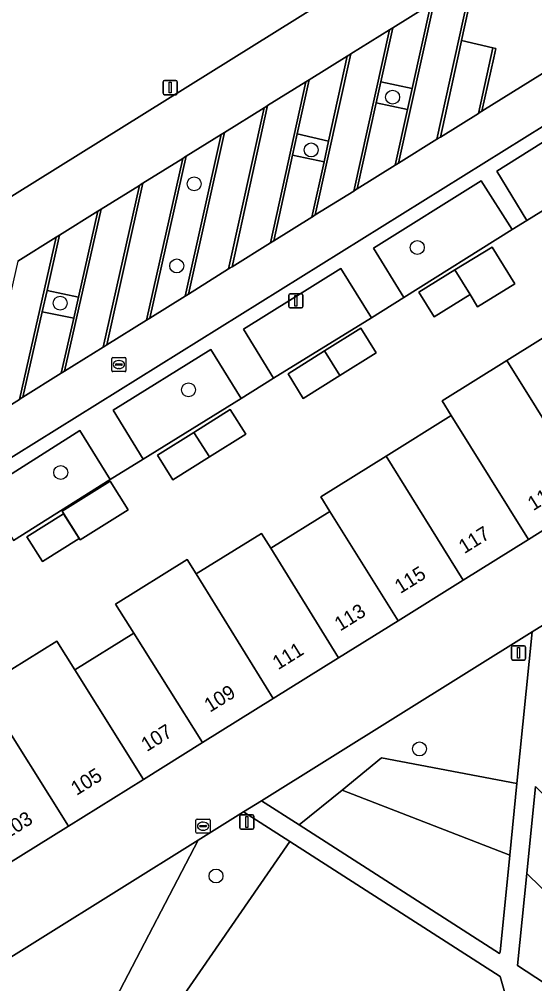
# Model space of a CAD drawing. Extents: x 155275 to 156265, y 382654 to 383635.
# Drawn here: x 155458.5 to 155494.7, y 383000.9 to 383068.6 of the extents above; entities that cross this region are included whole.
import ezdxf

# ---------------------------------------------------------------- set-up
doc = ezdxf.new("R2010")
doc.units = 0
for name, color, linetype in [('IMGEO_Boom', 7, 'Continuous'), ('IMGEO_Erf', 7, 'Continuous'), ('IMGEO_Groenvoorziening', 7, 'Continuous'), ('IMGEO_Lichtmast', 7, 'Continuous'), ('IMGEO_Pand', 7, 'Continuous'), ('IMGEO_Pand_nummerreeks', 7, 'Continuous'), ('IMGEO_Parkeervlak_halfverhard', 7, 'Continuous'), ('IMGEO_Parkeervlak_open', 7, 'Continuous'), ('IMGEO_Rijbaan_lokaal_halfverhard', 7, 'Continuous'), ('IMGEO_Rioolput', 7, 'Continuous'), ('IMGEO_Voetpad_halfverhard', 7, 'Continuous'), ('IMGEO_Voetpad_open', 7, 'Continuous')]:
    doc.layers.add(name, color=color, linetype=linetype)

msp = doc.modelspace()

# ---------------------------------------------------------------- linework, layer by layer
at = {"layer": 'IMGEO_Boom'}
for centre in [(155484.675, 383063.128), (155478.953, 383059.424), (155470.734, 383057.047), (155486.41, 383052.574), (155469.512, 383051.277), (155461.329, 383048.658), (155470.334, 383042.578), (155461.364, 383036.763), (155486.568, 383017.35), (155472.272, 383008.423)]:
    msp.add_circle(centre, 0.489, dxfattribs=at)
at = {"layer": 'IMGEO_Erf'}
for points in [[(155499.51, 383057.814), (155494.099, 383054.469), (155493.064, 383053.84), (155485.468, 383049.063), (155483.188, 383047.642), (155476.31, 383043.395), (155474.031, 383041.97), (155467.165, 383037.695), (155464.833, 383036.285), (155458.036, 383031.993)], [(155455.803, 383021.653), (155461.091, 383024.929), (155462.364, 383022.898), (155466.496, 383025.487), (155465.222, 383027.519), (155470.254, 383030.655), (155470.882, 383029.64), (155475.471, 383032.487), (155476.114, 383031.449), (155480.273, 383034.039), (155479.632, 383035.067), (155484.216, 383037.923), (155488.8, 383040.778), (155488.16, 383041.806), (155492.7, 383044.639), (155497.239, 383047.471)]]:
    msp.add_lwpolyline(points, dxfattribs=at)
for points in [[(155486.519, 383049.446), (155489.046, 383050.999), (155491.66, 383052.605), (155493.26, 383050.014), (155490.64, 383048.404), (155490.114, 383049.26), (155487.587, 383047.708)], [(155477.328, 383043.71), (155479.88, 383045.31), (155482.441, 383046.916), (155483.526, 383045.185), (155480.965, 383043.58), (155478.403, 383041.974)], [(155469.247, 383036.252), (155468.159, 383037.979), (155470.715, 383039.589), (155473.269, 383041.198), (155474.358, 383039.468), (155471.803, 383037.86)], [(155461.46, 383034.049), (155464.827, 383036.159), (155466.089, 383034.146), (155462.722, 383032.035)], [(155460.077, 383030.526), (155458.992, 383032.257), (155461.568, 383033.87), (155462.65, 383032.138)]]:
    msp.add_lwpolyline(points, close=True, dxfattribs=at)
at = {"layer": 'IMGEO_Groenvoorziening'}
msp.add_lwpolyline([(155497.621, 383088.41), (155494.464, 383091.386), (155491.458, 383093.562), (155487.54, 383095.202), (155484.794, 383096.009), (155481.306, 383096.426), (155475.932, 383096.907), (155467.243, 383098.263), (155450.779, 383101.587), (155437.131, 383103.984), (155408.298, 383108.219), (155406.502, 383108.219), (155405.123, 383107.777), (155403.535, 383106.917), (155401.661, 383105.746), (155397.939, 383102.881), (155395.258, 383100.928), (155393.544, 383100.278), (155388.342, 383031.505), (155404.616, 383006.033), (155408.35, 383007.036), (155400.265, 383020.256), (155497.695, 383080.985)], dxfattribs=at)
for points in [[(155505.089, 383070.96), (155505.341, 383071.117), (155500.609, 383077.909), (155490.494, 383071.616), (155489.509, 383067.105), (155491.727, 383066.588), (155491.921, 383066.543), (155491.778, 383065.902), (155490.937, 383062.142)], [(155486.045, 383063.732), (155483.847, 383064.209), (155483.518, 383062.723), (155485.72, 383062.264)], [(155499.51, 383057.814), (155498.997, 383062.33), (155491.987, 383057.925), (155494.099, 383054.469)], [(155472.63, 383060.504), (155470.185, 383058.983), (155467.633, 383047.62), (155470.093, 383049.153)], [(155480.182, 383060.049), (155477.978, 383060.555), (155477.651, 383059.065), (155479.859, 383058.579)], [(155493.064, 383053.84), (155490.888, 383057.252), (155483.344, 383052.524), (155485.468, 383049.063)], [(155476.31, 383043.395), (155483.188, 383047.642), (155481.043, 383051.089), (155474.201, 383046.839)], [(155462.607, 383049.074), (155460.404, 383049.562), (155460.064, 383048.065), (155462.276, 383047.613)], [(155474.031, 383041.97), (155471.902, 383045.417), (155465.036, 383041.14), (155467.165, 383037.695)], [(155458.036, 383031.993), (155464.833, 383036.285), (155462.716, 383039.707), (155455.941, 383035.427)], [(155494.475, 383025.569), (155475.461, 383013.715), (155478.116, 383012.01), (155481.126, 383014.46), (155483.906, 383016.722), (155493.409, 383014.915)], [(155481.126, 383014.46), (155492.906, 383009.887), (155493.409, 383014.915), (155483.906, 383016.722)], [(155494.716, 383014.712), (155494.101, 383008.6), (155500.971, 383001.91), (155504.224, 382991.304), (155510.321, 382989), (155510.653, 382998.512)], [(155492.906, 383009.887), (155481.126, 383014.46), (155478.116, 383012.01), (155492.176, 383002.979), (155492.224, 383003.067)], [(155477.449, 383010.857), (155474.212, 383012.937), (155471.008, 383010.94), (155465.23, 382999.846), (155469.091, 382998.733)], [(155471.008, 383010.94), (155448.793, 382997.09), (155461.042, 382991.805), (155465.23, 382999.846)], [(155492.224, 383001.364), (155477.449, 383010.857), (155469.091, 382998.733), (155463.557, 382990.705), (155474.436, 382976.649), (155487.381, 382965.751), (155491.188, 382966.102), (155498.409, 382979.644)], [(155494.101, 383008.6), (155493.451, 383002.148), (155497.251, 382999.662), (155498.161, 382993.595), (155504.224, 382991.304), (155500.971, 383001.91)]]:
    msp.add_lwpolyline(points, close=True, dxfattribs=at)
at = {"layer": 'IMGEO_Lichtmast'}
for p, q in [((155468.555, 383063.406), (155468.555, 383064.206)), ((155468.555, 383064.206), (155468.555, 383063.406)), ((155468.655, 383064.306), (155469.445, 383064.306)), ((155469.445, 383064.306), (155468.655, 383064.306)), ((155469.545, 383064.206), (155469.545, 383063.406)), ((155469.545, 383063.406), (155469.545, 383064.206)), ((155469.445, 383063.306), (155468.655, 383063.306)), ((155468.655, 383063.306), (155469.445, 383063.306)), ((155477.388, 383048.425), (155477.388, 383049.225)), ((155477.388, 383049.225), (155477.388, 383048.425)), ((155477.488, 383049.325), (155478.278, 383049.325)), ((155478.278, 383049.325), (155477.488, 383049.325)), ((155478.378, 383049.225), (155478.378, 383048.425)), ((155478.378, 383048.425), (155478.378, 383049.225)), ((155478.278, 383048.325), (155477.488, 383048.325)), ((155477.488, 383048.325), (155478.278, 383048.325)), ((155493.028, 383023.697), (155493.028, 383024.497)), ((155493.028, 383024.497), (155493.028, 383023.697)), ((155493.128, 383024.597), (155493.918, 383024.597)), ((155493.918, 383024.597), (155493.128, 383024.597)), ((155494.018, 383024.497), (155494.018, 383023.697)), ((155494.018, 383023.697), (155494.018, 383024.497)), ((155493.918, 383023.597), (155493.128, 383023.597)), ((155493.128, 383023.597), (155493.918, 383023.597)), ((155473.938, 383011.818), (155473.938, 383012.618)), ((155473.938, 383012.618), (155473.938, 383011.818)), ((155474.038, 383012.718), (155474.828, 383012.718)), ((155474.828, 383012.718), (155474.038, 383012.718)), ((155474.928, 383012.618), (155474.928, 383011.818)), ((155474.928, 383011.818), (155474.928, 383012.618)), ((155474.828, 383011.718), (155474.038, 383011.718)), ((155474.038, 383011.718), (155474.828, 383011.718))]:
    msp.add_line(p, q, dxfattribs=at)
for points in [[(155468.975, 383064.181), (155469.125, 383064.181), (155469.125, 383063.431), (155468.975, 383063.431), (155468.975, 383064.181)], [(155477.808, 383049.2), (155477.958, 383049.2), (155477.958, 383048.45), (155477.808, 383048.45), (155477.808, 383049.2)], [(155493.448, 383024.472), (155493.598, 383024.472), (155493.598, 383023.722), (155493.448, 383023.722), (155493.448, 383024.472)], [(155474.358, 383012.593), (155474.508, 383012.593), (155474.508, 383011.843), (155474.358, 383011.843), (155474.358, 383012.593)]]:
    msp.add_lwpolyline(points, dxfattribs=at)
for centre, start, end in [((155468.655, 383064.206), 90, 180), ((155468.655, 383064.206), 90, 180), ((155469.445, 383064.206), 0, 90), ((155469.445, 383064.206), 360, 90), ((155468.655, 383063.406), 180, 270), ((155468.655, 383063.406), 180, 270), ((155469.445, 383063.406), 270, 0), ((155469.445, 383063.406), 270, 0), ((155477.488, 383049.225), 90, 180), ((155477.488, 383049.225), 90, 180), ((155478.278, 383049.225), 0, 90), ((155478.278, 383049.225), 360, 90), ((155477.488, 383048.425), 180, 270), ((155477.488, 383048.425), 180, 270), ((155478.278, 383048.425), 270, 0), ((155478.278, 383048.425), 270, 0), ((155493.128, 383024.497), 90, 180), ((155493.128, 383024.497), 90, 180), ((155493.918, 383024.497), 0, 90), ((155493.918, 383024.497), 360, 90), ((155493.128, 383023.697), 180, 270), ((155493.128, 383023.697), 180, 270), ((155493.918, 383023.697), 270, 0), ((155493.918, 383023.697), 270, 0), ((155474.038, 383012.618), 90, 180), ((155474.038, 383012.618), 90, 180), ((155474.828, 383012.618), 0, 90), ((155474.828, 383012.618), 360, 90), ((155474.038, 383011.818), 180, 270), ((155474.038, 383011.818), 180, 270), ((155474.828, 383011.818), 270, 0), ((155474.828, 383011.818), 270, 0)]:
    msp.add_arc(centre, 0.1, start, end, dxfattribs=at)
at = {"layer": 'IMGEO_Pand'}
for points in [[(155491.66, 383052.605), (155489.046, 383050.999), (155490.114, 383049.26), (155490.64, 383048.404), (155493.26, 383050.014)], [(155489.046, 383050.999), (155486.519, 383049.446), (155487.587, 383047.708), (155490.114, 383049.26)], [(155500.833, 383046.897), (155498.501, 383045.416), (155497.239, 383047.471), (155492.7, 383044.639), (155498.771, 383034.907), (155502.035, 383036.942)], [(155483.526, 383045.185), (155482.441, 383046.916), (155479.88, 383045.31), (155480.965, 383043.58)], [(155479.88, 383045.31), (155477.328, 383043.71), (155478.403, 383041.974), (155480.965, 383043.58)], [(155492.7, 383044.639), (155488.16, 383041.806), (155488.8, 383040.778), (155494.221, 383032.071), (155498.771, 383034.907)], [(155474.358, 383039.468), (155473.269, 383041.198), (155470.715, 383039.589), (155471.803, 383037.86)], [(155488.8, 383040.778), (155484.216, 383037.923), (155489.64, 383029.215), (155494.221, 383032.071)], [(155471.803, 383037.86), (155470.715, 383039.589), (155468.159, 383037.979), (155469.247, 383036.252)], [(155484.216, 383037.923), (155479.632, 383035.067), (155480.273, 383034.039), (155485.061, 383026.36), (155489.64, 383029.215)], [(155461.46, 383034.049), (155462.722, 383032.035), (155466.089, 383034.146), (155464.827, 383036.159)], [(155458.992, 383032.257), (155460.077, 383030.526), (155462.65, 383032.138), (155461.568, 383033.87)], [(155480.273, 383034.039), (155476.114, 383031.449), (155480.881, 383023.754), (155485.061, 383026.36)], [(155476.114, 383031.449), (155475.471, 383032.487), (155470.882, 383029.64), (155476.293, 383020.894), (155480.881, 383023.754)], [(155470.882, 383029.64), (155470.254, 383030.655), (155465.222, 383027.519), (155466.496, 383025.487), (155471.319, 383017.794), (155476.293, 383020.894)], [(155466.496, 383025.487), (155462.364, 383022.898), (155467.181, 383015.213), (155471.319, 383017.794)], [(155462.364, 383022.898), (155461.091, 383024.929), (155455.803, 383021.653), (155456.441, 383020.638), (155461.914, 383011.93), (155467.181, 383015.213)], [(155456.441, 383020.638), (155452.051, 383017.893), (155457.501, 383009.179), (155461.914, 383011.93)]]:
    msp.add_lwpolyline(points, close=True, dxfattribs=at)
at = {"layer": 'IMGEO_Parkeervlak_halfverhard'}
for points in [[(155490.257, 383071.469), (155487.591, 383069.811), (155485.095, 383058.501), (155487.792, 383060.182)], [(155487.354, 383069.663), (155484.686, 383068.003), (155483.847, 383064.209), (155486.045, 383063.732)], [(155484.448, 383067.855), (155481.731, 383066.165), (155479.245, 383054.856), (155481.945, 383056.539)], [(155491.727, 383066.588), (155489.509, 383067.105), (155489.364, 383066.442), (155488.029, 383060.33), (155490.699, 383061.994)], [(155481.493, 383066.017), (155478.809, 383064.348), (155477.978, 383060.555), (155480.182, 383060.049)], [(155478.572, 383064.2), (155475.897, 383062.536), (155473.395, 383051.211), (155476.094, 383052.893)], [(155485.72, 383062.264), (155483.518, 383062.723), (155482.183, 383056.687), (155484.857, 383058.353)], [(155475.66, 383062.388), (155472.868, 383060.652), (155470.331, 383049.301), (155473.157, 383051.063)], [(155469.947, 383058.835), (155467.138, 383057.087), (155464.59, 383045.724), (155467.395, 383047.472)], [(155479.859, 383058.579), (155477.651, 383059.065), (155476.331, 383053.041), (155479.008, 383054.709)], [(155466.9, 383056.939), (155464.214, 383055.268), (155461.637, 383043.884), (155464.352, 383045.576)], [(155463.975, 383055.12), (155461.286, 383053.447), (155460.404, 383049.562), (155462.607, 383049.074)], [(155461.048, 383053.298), (155458.353, 383051.622), (155455.739, 383040.209), (155458.459, 383041.904)], [(155462.276, 383047.613), (155460.064, 383048.065), (155458.698, 383042.053), (155461.398, 383043.735)]]:
    msp.add_lwpolyline(points, close=True, dxfattribs=at)
at = {"layer": 'IMGEO_Parkeervlak_open'}
for points in [[(155489.509, 383067.105), (155490.494, 383071.616), (155490.375, 383071.543), (155490.257, 383071.469), (155487.792, 383060.182), (155487.91, 383060.256), (155488.029, 383060.33), (155489.364, 383066.442)], [(155487.591, 383069.811), (155487.472, 383069.737), (155487.354, 383069.663), (155486.045, 383063.732), (155485.72, 383062.264), (155484.857, 383058.353), (155484.976, 383058.427), (155485.095, 383058.501)], [(155483.518, 383062.723), (155483.847, 383064.209), (155484.686, 383068.003), (155484.567, 383067.929), (155484.448, 383067.855), (155481.945, 383056.539), (155482.064, 383056.613), (155482.183, 383056.687)], [(155481.731, 383066.165), (155481.612, 383066.091), (155481.493, 383066.017), (155480.182, 383060.049), (155479.859, 383058.579), (155479.008, 383054.709), (155479.127, 383054.782), (155479.245, 383054.856)], [(155491.778, 383065.902), (155491.921, 383066.543), (155491.727, 383066.588), (155490.699, 383061.994), (155490.818, 383062.068), (155490.937, 383062.142)], [(155478.809, 383064.348), (155478.691, 383064.274), (155478.572, 383064.2), (155476.094, 383052.893), (155476.213, 383052.967), (155476.331, 383053.041), (155477.651, 383059.065), (155477.978, 383060.555)], [(155475.897, 383062.536), (155475.779, 383062.462), (155475.66, 383062.388), (155473.157, 383051.063), (155473.276, 383051.137), (155473.395, 383051.211)], [(155472.868, 383060.652), (155472.749, 383060.578), (155472.63, 383060.504), (155470.093, 383049.153), (155470.212, 383049.227), (155470.331, 383049.301)], [(155470.185, 383058.983), (155470.066, 383058.909), (155469.947, 383058.835), (155467.395, 383047.472), (155467.514, 383047.546), (155467.633, 383047.62)], [(155467.138, 383057.087), (155467.019, 383057.013), (155466.9, 383056.939), (155464.352, 383045.576), (155464.471, 383045.65), (155464.59, 383045.724)], [(155464.214, 383055.268), (155464.095, 383055.194), (155463.975, 383055.12), (155462.607, 383049.074), (155462.276, 383047.613), (155461.398, 383043.735), (155461.517, 383043.81), (155461.637, 383043.884)], [(155460.064, 383048.065), (155460.404, 383049.562), (155461.286, 383053.447), (155461.167, 383053.373), (155461.048, 383053.298), (155458.459, 383041.904), (155458.578, 383041.978), (155458.698, 383042.053)]]:
    msp.add_lwpolyline(points, close=True, dxfattribs=at)
at = {"layer": 'IMGEO_Rijbaan_lokaal_halfverhard'}
for points in [[(155497.695, 383080.985), (155400.265, 383020.256), (155408.35, 383007.036), (155408.379, 383006.989), (155425.36, 383017.563)], [(155505.089, 383070.96), (155490.937, 383062.142), (155490.818, 383062.068), (155490.699, 383061.994), (155488.029, 383060.33), (155487.91, 383060.256), (155487.792, 383060.182), (155485.095, 383058.501), (155484.976, 383058.427), (155484.857, 383058.353), (155482.183, 383056.687), (155482.064, 383056.613), (155481.945, 383056.539), (155479.245, 383054.856), (155479.127, 383054.782), (155479.008, 383054.709), (155476.331, 383053.041), (155476.213, 383052.967), (155476.094, 383052.893), (155473.395, 383051.211), (155473.276, 383051.137), (155473.157, 383051.063), (155470.331, 383049.301), (155470.212, 383049.227), (155470.093, 383049.153), (155467.633, 383047.62), (155467.514, 383047.546), (155467.395, 383047.472), (155464.59, 383045.724), (155464.471, 383045.65), (155464.352, 383045.576), (155461.637, 383043.884), (155461.517, 383043.81), (155461.398, 383043.735), (155458.698, 383042.053), (155458.578, 383041.978), (155458.459, 383041.904), (155455.739, 383040.209)], [(155458.353, 383051.622), (155461.048, 383053.298), (155461.167, 383053.373), (155461.286, 383053.447), (155463.975, 383055.12), (155464.095, 383055.194), (155464.214, 383055.268), (155466.9, 383056.939), (155467.019, 383057.013), (155467.138, 383057.087), (155469.947, 383058.835), (155470.066, 383058.909), (155470.185, 383058.983), (155472.63, 383060.504), (155472.749, 383060.578), (155472.868, 383060.652), (155475.66, 383062.388), (155475.779, 383062.462), (155475.897, 383062.536), (155478.572, 383064.2), (155478.691, 383064.274), (155478.809, 383064.348), (155481.493, 383066.017), (155481.612, 383066.091), (155481.731, 383066.165), (155484.448, 383067.855), (155484.567, 383067.929), (155484.686, 383068.003), (155487.354, 383069.663)], [(155425.36, 383017.563), (155505.376, 383067.393)]]:
    msp.add_lwpolyline(points, dxfattribs=at)
at = {"layer": 'IMGEO_Rioolput'}
for p, q in [((155464.946, 383043.926), (155464.946, 383044.778)), ((155465.021, 383044.852), (155465.873, 383044.852)), ((155465.205, 383044.346), (155465.205, 383044.358)), ((155465.248, 383044.395), (155465.646, 383044.395)), ((155465.434, 383044.632), (155465.459, 383044.632)), ((155465.689, 383044.358), (155465.689, 383044.346)), ((155465.947, 383044.778), (155465.947, 383043.926)), ((155465.873, 383043.852), (155465.021, 383043.852)), ((155465.643, 383044.309), (155465.245, 383044.309)), ((155465.457, 383044.072), (155465.432, 383044.072)), ((155470.863, 383011.498), (155470.863, 383012.35)), ((155470.938, 383012.424), (155471.79, 383012.424)), ((155471.122, 383011.918), (155471.122, 383011.93)), ((155471.56, 383011.881), (155471.162, 383011.881)), ((155471.165, 383011.967), (155471.563, 383011.967)), ((155471.351, 383012.204), (155471.376, 383012.204)), ((155471.606, 383011.93), (155471.606, 383011.918)), ((155471.864, 383012.35), (155471.864, 383011.498)), ((155471.79, 383011.424), (155470.938, 383011.424)), ((155471.374, 383011.644), (155471.349, 383011.644))]:
    msp.add_line(p, q, dxfattribs=at)
for points in [[(155464.946, 383043.926), (155464.946, 383044.778)], [(155465.021, 383044.852), (155465.873, 383044.852)], [(155465.947, 383044.778), (155465.947, 383043.926)], [(155465.873, 383043.852), (155465.021, 383043.852)], [(155470.863, 383011.498), (155470.863, 383012.35)], [(155470.938, 383012.424), (155471.79, 383012.424)], [(155471.864, 383012.35), (155471.864, 383011.498)], [(155471.79, 383011.424), (155470.938, 383011.424)]]:
    msp.add_lwpolyline(points, dxfattribs=at)
for centre, radius, start, end in [((155465.023, 383044.776), 0.0765, 91.55205, 178.44795), ((155465.023, 383044.776), 0.0765, 91.55205, 178.44795), ((155465.245, 383044.355), 0.0403, 85.87752, 175.75265), ((155465.242, 383044.345), 0.0366, 178.93798, 274.71019), ((155465.646, 383044.352), 0.043, 264.86636, 352.45326), ((155465.65, 383044.357), 0.0386, 1.73085, 96.63898), ((155465.871, 383044.776), 0.0765, 1.55205, 88.44795), ((155465.871, 383044.776), 0.0765, 1.55205, 88.44795), ((155465.023, 383043.928), 0.0765, 181.55205, 268.44795), ((155465.023, 383043.928), 0.0765, 181.55205, 268.44795), ((155465.871, 383043.928), 0.0765, 271.55205, 358.44795), ((155465.871, 383043.928), 0.0765, 271.55205, 358.44795), ((155470.94, 383012.348), 0.0765, 91.55205, 178.44795), ((155470.94, 383012.348), 0.0765, 91.55205, 178.44795), ((155471.162, 383011.927), 0.0403, 85.87752, 175.75265), ((155471.159, 383011.917), 0.0366, 178.93798, 274.71019), ((155471.563, 383011.924), 0.043, 264.86636, 352.45326), ((155471.567, 383011.929), 0.0386, 1.73085, 96.63898), ((155471.788, 383012.348), 0.0765, 1.55205, 88.44795), ((155471.788, 383012.348), 0.0765, 1.55205, 88.44795), ((155470.94, 383011.5), 0.0765, 181.55205, 268.44795), ((155470.94, 383011.5), 0.0765, 181.55205, 268.44795), ((155471.788, 383011.5), 0.0765, 271.55205, 358.44795), ((155471.788, 383011.5), 0.0765, 271.55205, 358.44795)]:
    msp.add_arc(centre, radius, start, end, dxfattribs=at)
for centre, major_axis, ratio, start_param, end_param in [((155465.433, 383044.352), (-0.387, 0.002), 0.722429, 4.712389, 7.853982), ((155465.458, 383044.352), (-0.39, 0.002), 0.717154, 1.570796, 4.712389), ((155471.35, 383011.924), (-0.387, 0.002), 0.722429, 4.712389, 7.853982), ((155471.375, 383011.924), (-0.39, 0.002), 0.717154, 1.570796, 4.712389)]:
    msp.add_ellipse(centre, major_axis=major_axis, ratio=ratio, start_param=start_param, end_param=end_param, dxfattribs=at)
at = {"layer": 'IMGEO_Voetpad_halfverhard'}
for points in [[(155496.669, 383026.937), (155494.475, 383025.569), (155493.409, 383014.915), (155492.906, 383009.887), (155492.224, 383003.067), (155492.176, 383002.979), (155478.116, 383012.01), (155475.461, 383013.715), (155474.212, 383012.937), (155477.449, 383010.857), (155492.224, 383001.364), (155498.409, 382979.644)], [(155497.251, 382999.662), (155493.451, 383002.148), (155494.101, 383008.6), (155494.716, 383014.712)]]:
    msp.add_lwpolyline(points, dxfattribs=at)
at = {"layer": 'IMGEO_Voetpad_open'}
for points in [[(155505.376, 383067.393), (155425.36, 383017.563), (155408.379, 383006.989), (155408.104, 383006.818), (155408.98, 383005.536), (155416.626, 382994.342)], [(155455.941, 383035.427), (155462.716, 383039.707), (155464.833, 383036.285), (155467.165, 383037.695), (155465.036, 383041.14), (155471.902, 383045.417), (155474.031, 383041.97), (155476.31, 383043.395), (155474.201, 383046.839), (155481.043, 383051.089), (155483.188, 383047.642), (155485.468, 383049.063), (155483.344, 383052.524), (155490.888, 383057.252), (155493.064, 383053.84), (155494.099, 383054.469), (155491.987, 383057.925), (155498.997, 383062.33)], [(155498.771, 383034.907), (155494.221, 383032.071), (155489.64, 383029.215), (155485.061, 383026.36), (155480.881, 383023.754), (155476.293, 383020.894), (155471.319, 383017.794), (155467.181, 383015.213), (155461.914, 383011.93), (155457.501, 383009.179)], [(155499.817, 382960.988), (155492.631, 382956.034), (155491.103, 382954.98), (155480.543, 382947.7), (155467.088, 382967.393), (155466.292, 382968.557), (155449.288, 382993.444), (155447.393, 382996.217), (155448.793, 382997.09), (155471.008, 383010.94), (155474.212, 383012.937), (155475.461, 383013.715), (155494.475, 383025.569), (155496.669, 383026.937)]]:
    msp.add_lwpolyline(points, dxfattribs=at)

# ---------------------------------------------------------------- texts
at = {"layer": 'IMGEO_Pand_nummerreeks'}
for s, p in [('119', (155494.558, 383034.048)), ('117', (155489.715, 383031.029)), ('115', (155485.215, 383028.224)), ('113', (155480.991, 383025.59)), ('111', (155476.634, 383022.874)), ('109', (155471.841, 383019.886)), ('107', (155467.408, 383017.122)), ('105', (155462.474, 383014.046)), ('103', (155457.597, 383011.006))]:
    msp.add_text(s, height=1, rotation=31.9424, dxfattribs=at).set_placement(p)

doc.saveas('drawing.dxf')
